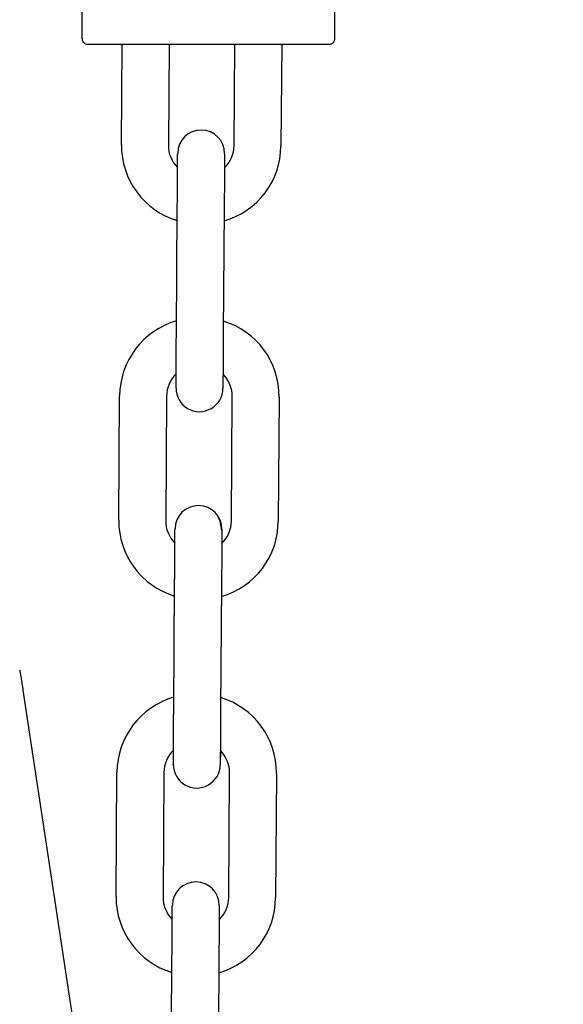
# Model space of a CAD drawing. Header units: inches. Extents: x 170 to 312, y 215 to 248.
# Tile 545 of 656: x 284.2656 to 284.3568, y 243.6478 to 243.813. Entities that reach past the tile are written whole.
import ezdxf

# ---------------------------------------------------------------- set-up
doc = ezdxf.new("R2010")
doc.units = ezdxf.units.IN
doc.header["$LTSCALE"] = 0.25
doc.header["$MEASUREMENT"] = 0
doc.layers.add('ANNOTATIONS', color=1, linetype='Continuous')
doc.layers.add('MOTOR RH', color=7, linetype='Continuous')
doc.styles.add('ARIAL', font='arial.ttf', dxfattribs={"height": 0.09375})
doc.dimstyles.new('STANDARD$0', dxfattribs={"dimtxt": 0.09375, "dimasz": 0.09375, "dimexe": 0.03125, "dimexo": 0.046875, "dimgap": 0.09, "dimtad": 0, "dimtih": 1, "dimtoh": 1, "dimdec": 4, "dimzin": 0, "dimdsep": 46, "dimtxsty": 'ARIAL', "dimcen": 0.09, "dimadec": 0, "dimazin": 0, "dimtfac": 1, "dimtdec": 4, "dimtofl": 0, "dimtmove": 0, "dimatfit": 1, "dimfxl": 1, "dimtolj": 1, "dimtzin": 0, "dimarcsym": 0})

# ---------------------------------------------------------------- blocks, each defined once
blk = doc.blocks.new('*D63')
at = {"layer": 'ANNOTATIONS', "color": 0, "lineweight": -2, "transparency": 16777216}
for p, q in [((283.9428635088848, 244.1250466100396), (285.788826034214, 244.1250466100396)), ((285.757576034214, 244.0312966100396), (285.757576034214, 242.3316655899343)), ((285.757576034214, 240.1971744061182), (285.757576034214, 241.8968054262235)), ((285.0270509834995, 240.1034244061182), (285.788826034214, 240.1034244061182))]:
    blk.add_line(p, q, dxfattribs=at)
at = {"layer": 'ANNOTATIONS', "color": 0, "transparency": 16777216}
for points in [[(285.741951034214, 244.0312966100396), (285.773201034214, 244.0312966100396), (285.757576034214, 244.1250466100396)], [(285.741951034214, 240.1971744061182), (285.773201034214, 240.1971744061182), (285.757576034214, 240.1034244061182)]]:
    blk.add_solid(points, dxfattribs=at)
at = {"layer": 'defpoints', "color": 0, "transparency": 16777216}
for p in [(283.8959885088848, 244.1250466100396), (284.9801759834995, 240.1034244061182), (285.757576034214, 240.1034244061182)]:
    blk.add_point(p, dxfattribs=at)
at = {"layer": 'ANNOTATIONS', "color": 0, "transparency": 16777216, "insert": (285.757576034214, 242.1142355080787), "char_height": 0.09375, "attachment_point": 5, "style": 'ARIAL'}
blk.add_mtext('\\A1;OPENING\\PHEIGHT', dxfattribs=at)
blk = doc.blocks.new('*D64')
at = {"layer": 'ANNOTATIONS', "color": 0, "lineweight": -2, "transparency": 16777216}
for p, q in [((283.9428635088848, 244.9610302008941), (286.4438146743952, 244.9610302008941)), ((286.4125646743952, 244.8672802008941), (286.4125646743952, 242.7496573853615)), ((286.4125646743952, 240.1971744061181), (286.4125646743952, 242.3147972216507)), ((285.9473951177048, 240.1034244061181), (286.4438146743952, 240.1034244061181))]:
    blk.add_line(p, q, dxfattribs=at)
at = {"layer": 'ANNOTATIONS', "color": 0, "transparency": 16777216}
for points in [[(286.3969396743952, 244.8672802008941), (286.4281896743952, 244.8672802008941), (286.4125646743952, 244.9610302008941)], [(286.3969396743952, 240.1971744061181), (286.4281896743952, 240.1971744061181), (286.4125646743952, 240.1034244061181)]]:
    blk.add_solid(points, dxfattribs=at)
at = {"layer": 'defpoints', "color": 0, "transparency": 16777216}
for p in [(283.8959885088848, 244.9610302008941), (285.9005201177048, 240.1034244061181), (286.4125646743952, 240.1034244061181)]:
    blk.add_point(p, dxfattribs=at)
at = {"layer": 'ANNOTATIONS', "color": 0, "transparency": 16777216, "insert": (286.4125646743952, 242.532227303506), "char_height": 0.09375, "attachment_point": 5, "style": 'ARIAL'}
blk.add_mtext('\\A1;TOTAL\\PHEIGHT', dxfattribs=at)

msp = doc.modelspace()

# ---------------------------------------------------------------- linework, layer by layer
at = {"layer": 'MOTOR RH'}
for p, q in [((284.3184706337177, 243.9057108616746), (284.3184706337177, 243.8097567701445)), ((284.2761478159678, 243.8097567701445), (284.2761478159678, 243.8184538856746)), ((284.2827056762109, 243.7919814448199), (284.2828248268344, 243.8087725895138)), ((284.2906990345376, 243.8087725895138), (284.2905795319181, 243.7919255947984)), ((284.3016028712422, 243.7918472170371), (284.3017229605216, 243.8087725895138)), ((284.3095971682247, 243.8087725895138), (284.3094766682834, 243.7917913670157)), ((284.2919307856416, 243.7604191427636), (284.2920788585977, 243.7812849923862)), ((284.2999526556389, 243.7812286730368), (284.2998045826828, 243.7603632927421)), ((284.2918651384, 243.7511635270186), (284.2918662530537, 243.7510419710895)), ((284.282258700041, 243.7289910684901), (284.2824067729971, 243.7498564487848)), ((284.2902806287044, 243.7498005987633), (284.2901325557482, 243.7289352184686)), ((284.3011558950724, 243.7288568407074), (284.3013039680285, 243.749722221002)), ((284.3091777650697, 243.7496663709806), (284.3090296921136, 243.7288009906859)), ((284.29148281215, 243.6972837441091), (284.2916308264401, 243.7181495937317)), ((284.2914838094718, 243.6974287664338), (284.2916318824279, 243.7182941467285)), ((284.2995046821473, 243.7180937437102), (284.2993566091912, 243.6972278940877)), ((284.2995056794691, 243.718238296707), (284.299357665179, 243.6973729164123)), ((284.2661927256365, 243.7004718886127), (284.2857907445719, 243.5705112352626)), ((284.2818107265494, 243.6658556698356), (284.2819587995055, 243.6867210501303)), ((284.2898325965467, 243.6866652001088), (284.2896845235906, 243.6657998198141)), ((284.3007079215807, 243.6657214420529), (284.3008559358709, 243.6865872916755)), ((284.3087297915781, 243.686531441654), (284.308581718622, 243.6656655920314)), ((284.29103671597, 243.6342853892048), (284.2911847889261, 243.6551507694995)), ((284.2990585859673, 243.655094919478), (284.2989105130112, 243.6342295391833))]:
    msp.add_line(p, q, dxfattribs=at)
at = {"layer": 'MOTOR RH', "flags": 128}
for points in [[(284.2920788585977, 243.7812849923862), (284.2920916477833, 243.7830895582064), (284.292103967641, 243.7848251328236), (284.2921152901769, 243.7864246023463), (284.292125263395, 243.7878269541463), (284.2921334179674, 243.7889772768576), (284.2921395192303, 243.7898323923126), (284.2921432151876, 243.7903585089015), (284.2921445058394, 243.79053638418)], [(284.3000183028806, 243.7904805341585), (284.3000170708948, 243.7903026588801), (284.3000133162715, 243.7897765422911), (284.3000072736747, 243.7889214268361), (284.2999990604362, 243.7877706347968), (284.2999891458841, 243.7863687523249), (284.2999777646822, 243.784769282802), (284.2999654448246, 243.7830337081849), (284.2999526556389, 243.7812286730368)], [(284.2918651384, 243.7511672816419), (284.2918664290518, 243.7513451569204), (284.291870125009, 243.7518717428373), (284.2918762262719, 243.7527263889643), (284.2918843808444, 243.7538771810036), (284.2918942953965, 243.7552790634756), (284.2919056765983, 243.7568785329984), (284.291917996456, 243.7586141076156), (284.2919307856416, 243.7604191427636)], [(284.2998045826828, 243.7603632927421), (284.2997917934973, 243.758558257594), (284.2997794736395, 243.7568226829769), (284.2997681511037, 243.7552232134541), (284.2997581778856, 243.7538213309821), (284.2997500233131, 243.7526705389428), (284.2997439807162, 243.7518158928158), (284.2997402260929, 243.7512893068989), (284.2997389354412, 243.7511114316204)], [(284.299570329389, 243.7273451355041), (284.2992813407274, 243.7288540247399), (284.2988729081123, 243.7296105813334)], [(284.2916805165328, 243.7251477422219), (284.2916864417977, 243.7259869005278), (284.2916925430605, 243.7268415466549), (284.2916962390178, 243.7273681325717), (284.2916974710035, 243.7275380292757)], [(284.2916805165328, 243.7251477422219), (284.2916854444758, 243.7258418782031), (284.2916914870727, 243.7266969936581), (284.2916952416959, 243.7272235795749), (284.2916964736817, 243.7273934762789)], [(284.2916952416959, 243.7272235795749), (284.2916964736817, 243.7274009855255)], [(284.2916962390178, 243.7273681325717), (284.2916975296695, 243.7275460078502)], [(284.299570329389, 243.7273451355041), (284.2995690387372, 243.7271677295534), (284.2995653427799, 243.7266411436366), (284.299559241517, 243.7257860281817), (284.2995510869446, 243.7246357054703), (284.2995411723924, 243.7232333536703), (284.2995297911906, 243.7216338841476)], [(284.2995713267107, 243.7274901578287), (284.299570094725, 243.7273122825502), (284.2995663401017, 243.7267856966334), (284.2995602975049, 243.7259310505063), (284.2995521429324, 243.7247802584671), (284.2995421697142, 243.7233783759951), (284.2995308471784, 243.7217789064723)], [(284.2916559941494, 243.7216897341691), (284.2916673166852, 243.7232892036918), (284.2916772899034, 243.7246915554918), (284.2916854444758, 243.7258418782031)], [(284.2916569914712, 243.7218347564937), (284.291668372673, 243.7234342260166), (284.2916782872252, 243.7248361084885), (284.2916864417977, 243.7259869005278)], [(284.2916308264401, 243.7181495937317), (284.2916436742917, 243.7199541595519), (284.2916569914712, 243.7218347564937)], [(284.2995308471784, 243.7217789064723), (284.2995174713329, 243.7198983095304), (284.2995046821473, 243.7180937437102)], [(284.2916318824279, 243.7182941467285), (284.2916446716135, 243.7200991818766)], [(284.2995185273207, 243.7200433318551), (284.2995056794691, 243.718238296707)], [(284.2914473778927, 243.6922886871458), (284.2914587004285, 243.6938881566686), (284.2914710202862, 243.6956237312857), (284.2914838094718, 243.6974287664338)], [(284.299357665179, 243.6973729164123), (284.2993448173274, 243.6955678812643), (284.2993324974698, 243.6938323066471), (284.2993211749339, 243.6922328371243), (284.2993112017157, 243.6908309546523), (284.2993030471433, 243.689680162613), (284.2992970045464, 243.6888250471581), (284.2992932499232, 243.6882989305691), (284.2992920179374, 243.6881210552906)], [(284.2914463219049, 243.6921436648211), (284.2914577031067, 243.6937431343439), (284.2914699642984, 243.6954787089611), (284.29148281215, 243.6972837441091)], [(284.2993566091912, 243.6972278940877), (284.2993438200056, 243.6954228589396), (284.2993315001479, 243.6936872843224), (284.2993201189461, 243.6920878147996), (284.2993102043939, 243.6906859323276), (284.2993020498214, 243.6895356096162), (284.2992959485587, 243.6886804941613), (284.2992922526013, 243.6881539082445), (284.2992909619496, 243.687976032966)], [(284.2914171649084, 243.6880318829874), (284.2914183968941, 243.6882097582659), (284.2914221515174, 243.6887363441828), (284.2914281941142, 243.6895914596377), (284.2914363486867, 243.6907417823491), (284.2914473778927, 243.6922886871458)], [(284.2914181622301, 243.6881769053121), (284.2914194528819, 243.6883547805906), (284.2914231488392, 243.6888808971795), (284.2914292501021, 243.6897360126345), (284.2914374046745, 243.6908868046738)], [(284.291233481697, 243.6620114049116), (284.2912393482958, 243.6628435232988), (284.2912454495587, 243.6636986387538), (284.291249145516, 243.6642247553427), (284.2912503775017, 243.6643946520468)], [(284.291249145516, 243.6642247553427), (284.2912504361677, 243.6644026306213)], [(284.299124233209, 243.6643467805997), (284.2991230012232, 243.6641689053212), (284.2991192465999, 243.6636427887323), (284.299113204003, 243.6627876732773), (284.2991072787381, 243.6619574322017)], [(284.2911847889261, 243.6551507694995), (284.2911975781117, 243.6569558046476), (284.2912098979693, 243.6586913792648), (284.2912212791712, 243.6602908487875), (284.2912311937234, 243.6616927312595), (284.2912393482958, 243.6628435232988)], [(284.299113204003, 243.6627876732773), (284.2991049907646, 243.6616368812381), (284.2990950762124, 243.6602349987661), (284.2990836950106, 243.6586355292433), (284.2990714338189, 243.6568999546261), (284.2990585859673, 243.655094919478)]]:
    msp.add_lwpolyline(points, dxfattribs=at)
at = {"layer": 'MOTOR RH'}
msp.add_circle((284.1890415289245, 243.9170401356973), 0.1230314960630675, dxfattribs=at)
for centre, radius, start, end in [((284.2960814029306, 243.7905085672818), 0.003937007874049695, 359.5934504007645, 179.5934313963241), ((284.2958943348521, 243.7918878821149), 0.01318897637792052, 179.5934504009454, 253.1193385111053), ((284.2958943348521, 243.7918878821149), 0.005314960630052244, 179.593450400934, 224.8685372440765), ((284.2962880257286, 243.7918850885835), 0.01318897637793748, 286.0675622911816, 359.5934504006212), ((284.2962880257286, 243.7918850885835), 0.005314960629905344, 314.3183635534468, 359.5934504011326), ((284.2955954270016, 243.749762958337), 0.01318897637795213, 106.0675622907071, 179.5934504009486), ((284.2959891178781, 243.7497601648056), 0.01318897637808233, 359.5934504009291, 73.11933851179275), ((284.2955954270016, 243.749762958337), 0.005314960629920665, 134.3183635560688, 179.5934504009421), ((284.2959891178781, 243.7497601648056), 0.005314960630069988, 359.5934504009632, 44.86853724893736), ((284.2958020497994, 243.7511394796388), 0.003937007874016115, 179.5934504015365, 359.6472695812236), ((284.2956344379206, 243.7275180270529), 0.003937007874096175, 359.5934504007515, 179.5934313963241), ((284.2954473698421, 243.7288973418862), 0.01318897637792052, 179.5934504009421, 253.1193385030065), ((284.2954473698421, 243.7288973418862), 0.005314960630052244, 179.593450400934, 224.8677048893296), ((284.2958410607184, 243.7288945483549), 0.01318897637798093, 286.0675622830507, 359.5934504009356), ((284.2958410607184, 243.7288945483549), 0.005314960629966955, 314.3178860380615, 359.5934504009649), ((284.2951474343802, 243.686627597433), 0.01318897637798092, 106.0675622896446, 179.5934504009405), ((284.2955411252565, 243.6866248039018), 0.01318897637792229, 359.5934504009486, 73.11933850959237), ((284.2951474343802, 243.686627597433), 0.005314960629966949, 134.3183635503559, 179.5934504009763), ((284.2955411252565, 243.6866248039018), 0.005314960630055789, 359.5934504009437, 44.86853723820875), ((284.295354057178, 243.6880041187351), 0.003937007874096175, 179.5934504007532, 359.5934688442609), ((284.29518733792, 243.6643747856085), 0.003937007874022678, 359.5934504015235, 179.5934313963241), ((284.2949993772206, 243.6657619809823), 0.01318897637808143, 179.5934504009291, 253.1236354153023), ((284.2949993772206, 243.6657619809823), 0.005314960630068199, 179.5934504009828, 224.8829269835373), ((284.295393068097, 243.665759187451), 0.0131889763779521, 286.0718592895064, 359.5934504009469), ((284.295393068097, 243.665759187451), 0.005314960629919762, 314.3327568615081, 359.5934504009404)]:
    msp.add_arc(centre, radius, start, end, dxfattribs=at)
for points, knots in [([(284.2771320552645, 243.8087725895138), (284.2770327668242, 243.8087812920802), (284.2768263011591, 243.8087993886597), (284.2765391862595, 243.8089495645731), (284.2762983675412, 243.8091959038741), (284.2761480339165, 243.8095222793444), (284.2761527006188, 243.8097612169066), (284.2761549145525, 243.8098745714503)], [0, 0, 0, 0, 0.1792247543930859, 0.3726894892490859, 0.5711136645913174, 0.7965317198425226, 1, 1, 1, 1]), ([(284.318463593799, 243.8098745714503), (284.3184669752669, 243.8097794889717), (284.3184740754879, 243.8095798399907), (284.3183680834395, 243.8092826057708), (284.318158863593, 243.8090098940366), (284.3178500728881, 243.8088106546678), (284.3176043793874, 243.8087849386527), (284.3174863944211, 243.8087725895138)], [0, 0, 0, 0, 0.1712335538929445, 0.3595468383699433, 0.5571050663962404, 0.7873165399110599, 1, 1, 1, 1]), ([(284.3174863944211, 243.8087725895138), (284.3174113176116, 243.8087725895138), (284.3172611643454, 243.8087725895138), (284.3160613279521, 243.8087725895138), (284.3141966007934, 243.8087725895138), (284.3116679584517, 243.8087725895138), (284.3085915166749, 243.8087725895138), (284.3050804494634, 243.8087725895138), (284.3012709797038, 243.8087725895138), (284.2973092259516, 243.8087725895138), (284.2933474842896, 243.8087725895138), (284.2895380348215, 243.8087725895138), (284.2860269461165, 243.8087725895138), (284.2829505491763, 243.8087725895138), (284.2804219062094, 243.8087725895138), (284.2785571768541, 243.8087725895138), (284.2773573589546, 243.8087725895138), (284.2772071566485, 243.8087725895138), (284.2771320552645, 243.8087725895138)], [0, 0, 0, 0, 0.0624999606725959, 0.1249996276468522, 0.1875001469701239, 0.2499995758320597, 0.3125003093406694, 0.3750000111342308, 0.4375002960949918, 0.5000003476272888, 0.5625003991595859, 0.6249997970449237, 0.6875003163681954, 0.7500003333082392, 0.8124997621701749, 0.8750002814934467, 0.9374999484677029, 1, 1, 1, 1]), ([(284.265638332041, 243.7038200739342), (284.2656655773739, 243.7036817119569), (284.2657212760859, 243.703398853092), (284.2658581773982, 243.7025934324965), (284.2660174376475, 243.7016159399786), (284.2661351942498, 243.7008473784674), (284.2661927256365, 243.7004718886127)], [0, 0, 0, 0, 0.2460517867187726, 0.5030134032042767, 0.7571912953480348, 1, 1, 1, 1])]:
    msp.add_open_spline(points, degree=3, knots=knots, dxfattribs=at)

# ---------------------------------------------------------------- dimensions: what is measured, and where the dimension line sits
at = {"layer": 'ANNOTATIONS'}
for base, p1, p2, text, picture, middle in [((286.4125646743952, 240.1034244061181), (283.8959885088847, 244.961030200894), (285.9005201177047, 240.103424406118), 'TOTAL\\PHEIGHT', '*D64', (286.4125646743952, 242.532227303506)), ((285.757576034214, 240.1034244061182), (283.8959885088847, 244.1250466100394), (284.9801759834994, 240.1034244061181), 'OPENING\\PHEIGHT', '*D63', (285.757576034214, 242.1142355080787))]:
    dim = msp.add_linear_dim(base=base, p1=p1, p2=p2, angle=90, text=text, dimstyle='STANDARD$0', dxfattribs=at)
    dim.commit()
    dim.dimension.update_dxf_attribs({"geometry": picture, "text_midpoint": middle})

doc.saveas('drawing.dxf')
